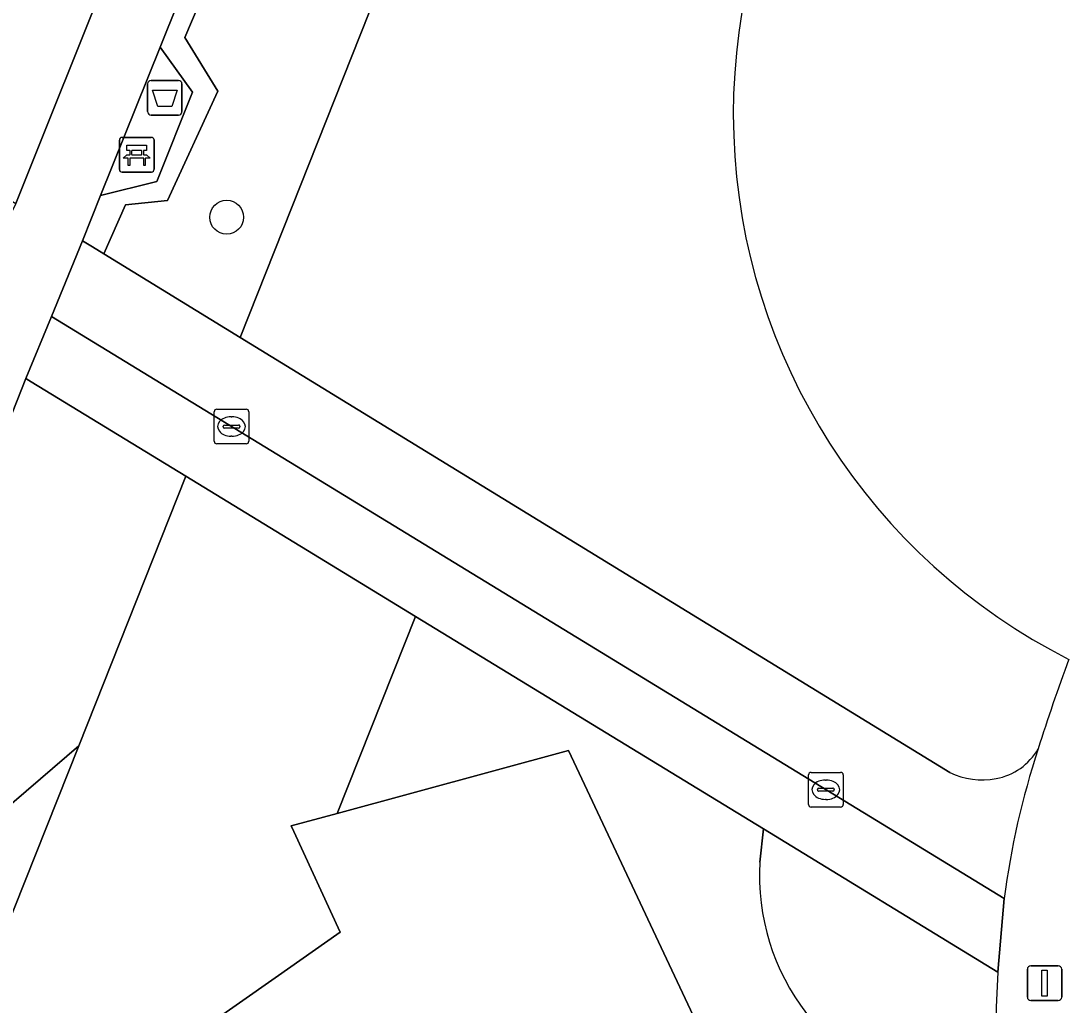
# Model space of a CAD drawing. Extents: x 159039 to 160102, y 381214 to 382524.
# Drawn here: x 159108.36 to 159138.4, y 381435.17 to 381463.56 of the extents above; entities that cross this region are included whole.
import ezdxf

# ---------------------------------------------------------------- set-up
doc = ezdxf.new("R2010")
doc.units = 0
for name, color, linetype in [('IMGEO_Afvalbak', 7, 'Continuous'), ('IMGEO_Bank', 7, 'Continuous'), ('IMGEO_Berm_groen', 7, 'Continuous'), ('IMGEO_Boom', 7, 'Continuous'), ('IMGEO_Erf', 7, 'Continuous'), ('IMGEO_Fietspad_gesloten', 7, 'Continuous'), ('IMGEO_Groenvoorziening', 7, 'Continuous'), ('IMGEO_Haag', 7, 'Continuous'), ('IMGEO_Kolk', 7, 'Continuous'), ('IMGEO_Lichtmast', 7, 'Continuous'), ('IMGEO_Pand', 7, 'Continuous'), ('IMGEO_Voetpad_gesloten', 7, 'Continuous'), ('IMGEO_Voetpad_open', 7, 'Continuous')]:
    doc.layers.add(name, color=color, linetype=linetype)

msp = doc.modelspace()

# ---------------------------------------------------------------- linework, layer by layer
at = {"layer": 'IMGEO_Afvalbak'}
for p, q in [((159112.115, 381461.842), (159112.905, 381461.842)), ((159112.905, 381461.842), (159112.115, 381461.842)), ((159112.015, 381460.942), (159112.015, 381461.742)), ((159112.015, 381461.742), (159112.015, 381460.942)), ((159113.005, 381461.742), (159113.005, 381460.942)), ((159113.005, 381460.942), (159113.005, 381461.742)), ((159112.905, 381460.842), (159112.115, 381460.842)), ((159112.115, 381460.842), (159112.905, 381460.842))]:
    msp.add_line(p, q, dxfattribs=at)
msp.add_lwpolyline([(159112.158, 381461.556), (159112.862, 381461.556), (159112.713, 381461.086), (159112.307, 381461.086), (159112.158, 381461.556)], dxfattribs=at)
for centre, start, end in [((159112.115, 381461.742), 90, 180), ((159112.115, 381461.742), 90, 180), ((159112.905, 381461.742), 0, 90), ((159112.905, 381461.742), 360, 90), ((159112.115, 381460.942), 180, 270), ((159112.115, 381460.942), 180, 270), ((159112.905, 381460.942), 270, 0), ((159112.905, 381460.942), 270, 0)]:
    msp.add_arc(centre, 0.1, start, end, dxfattribs=at)
at = {"layer": 'IMGEO_Bank'}
for p, q in [((159111.2, 381459.275), (159111.2, 381460.116)), ((159111.2, 381460.116), (159111.2, 381459.275)), ((159111.275, 381460.2), (159112.116, 381460.2)), ((159112.116, 381460.2), (159111.275, 381460.2)), ((159112.2, 381460.125), (159112.2, 381459.284)), ((159112.2, 381459.284), (159112.2, 381460.125)), ((159111.509, 381459.706), (159111.509, 381459.812)), ((159111.553, 381459.812), (159111.553, 381459.706)), ((159111.841, 381459.818), (159111.559, 381459.818)), ((159111.559, 381459.7), (159111.841, 381459.7)), ((159111.847, 381459.706), (159111.847, 381459.812)), ((159111.891, 381459.812), (159111.891, 381459.706)), ((159111.897, 381459.598), (159111.504, 381459.598)), ((159112.125, 381459.2), (159111.284, 381459.2)), ((159111.284, 381459.2), (159112.125, 381459.2))]:
    msp.add_line(p, q, dxfattribs=at)
for points in [[(159111.503, 381459.818), (159111.417, 381459.818), (159111.417, 381459.979), (159111.98, 381459.979), (159111.98, 381459.818), (159111.897, 381459.818)], [(159111.447, 381459.598), (159111.305, 381459.598), (159111.417, 381459.7), (159111.503, 381459.7)], [(159111.897, 381459.7), (159111.98, 381459.7), (159112.092, 381459.598), (159111.953, 381459.598)], [(159111.497, 381459.591), (159111.497, 381459.384), (159111.454, 381459.384), (159111.454, 381459.591)], [(159111.947, 381459.591), (159111.947, 381459.384), (159111.903, 381459.384), (159111.903, 381459.591)]]:
    msp.add_lwpolyline(points, dxfattribs=at)
for centre, radius, start, end in [((159111.278, 381460.122), 0.0779, 92.4484, 184.2845), ((159111.278, 381460.122), 0.0779, 92.4484, 184.2845), ((159112.122, 381460.122), 0.0779, 2.4484, 94.2845), ((159112.122, 381460.122), 0.0779, 2.4484, 94.2845), ((159111.502, 381459.811), 0.00671, 2.8957, 87.1043), ((159111.502, 381459.707), 0.00671, 272.8957, 357.1043), ((159111.559, 381459.811), 0.00671, 92.8957, 177.1043), ((159111.559, 381459.707), 0.00671, 182.8957, 267.1043), ((159111.841, 381459.811), 0.00671, 2.8957, 87.1043), ((159111.841, 381459.707), 0.00671, 272.8957, 357.1043), ((159111.898, 381459.811), 0.00671, 92.8957, 177.1043), ((159111.898, 381459.707), 0.00671, 182.8957, 267.1043), ((159111.447, 381459.591), 0.00671, 2.8957, 87.1043), ((159111.504, 381459.591), 0.00671, 92.8957, 177.1043), ((159111.896, 381459.591), 0.00671, 2.8957, 87.1043), ((159111.953, 381459.591), 0.00671, 92.8957, 177.1043), ((159111.278, 381459.278), 0.0779, 182.4484, 274.2845), ((159111.278, 381459.278), 0.0779, 182.4484, 274.2845), ((159112.122, 381459.278), 0.0779, 272.4484, 4.2845), ((159112.122, 381459.278), 0.0779, 272.4484, 4.2845)]:
    msp.add_arc(centre, radius, start, end, dxfattribs=at)
at = {"layer": 'IMGEO_Berm_groen'}
msp.add_lwpolyline([(159133.966, 381530.765), (159128.413, 381516.751), (159121.787, 381500), (159105.799, 381459.74), (159108.209, 381458.295), (159124.902, 381500), (159137.709, 381532.746)], dxfattribs=at)
at = {"layer": 'IMGEO_Boom'}
msp.add_circle((159114.294, 381457.895), 0.489, dxfattribs=at)
at = {"layer": 'IMGEO_Erf'}
msp.add_arc((159146.525, 381460.873), 17.616, 59.5746, 243.2284, dxfattribs=at)
at = {"layer": 'IMGEO_Fietspad_gesloten'}
for points in [[(159114.684, 381454.43), (159110.752, 381456.84), (159110.424, 381457.041), (159110.134, 381457.219), (159109.242, 381455.034), (159136.724, 381438.243)], [(159135.156, 381441.882), (159114.684, 381454.43)]]:
    msp.add_lwpolyline(points, dxfattribs=at)
for centre, radius, start, end in [((159136.164, 381443.456), 1.78, 280.485, 329.8465), ((159159.898, 381435.261), 23.365, 161.7904, 172.6664), ((159136.086, 381443.794), 2.126, 244.0568, 280.8892)]:
    msp.add_arc(centre, radius, start, end, dxfattribs=at)
at = {"layer": 'IMGEO_Groenvoorziening'}
for points in [[(159158.057, 381563.692), (159161.808, 381573.142), (159161.508, 381573.461), (159160.293, 381571.457), (159154.085, 381561.22), (159151.173, 381556.012), (159148.566, 381551.33), (159146.166, 381545.626), (159145.339, 381543.436), (159140.045, 381530.62), (159140.868, 381529.336), (159136.478, 381523.278), (159130.325, 381507.666), (159131.192, 381507.27), (159125.637, 381493.475), (159122.953, 381486.796), (159119.27, 381477.62), (159113.09, 381463.075), (159114.042, 381461.53), (159112.591, 381458.378), (159111.373, 381458.253), (159110.752, 381456.84), (159114.684, 381454.43)], [(159130.325, 381507.666), (159127.304, 381500), (159112.375, 381462.803), (159113.308, 381461.499), (159112.278, 381458.924), (159110.659, 381458.527), (159110.134, 381457.219), (159110.424, 381457.041), (159110.752, 381456.84), (159111.373, 381458.253), (159112.591, 381458.378), (159114.042, 381461.53), (159113.09, 381463.075), (159119.27, 381477.62), (159122.953, 381486.796), (159125.637, 381493.475), (159131.192, 381507.27)], [(159112.375, 381462.803), (159110.659, 381458.527), (159112.278, 381458.924), (159113.308, 381461.499)], [(159113.121, 381450.426), (159108.659, 381453.15), (159108.504, 381453.245), (159101.389, 381435.218), (159110.026, 381442.646)], [(159110.026, 381442.646), (159101.389, 381435.218), (159100.113, 381431.985), (159101.154, 381425.421), (159101.964, 381422.383)]]:
    msp.add_lwpolyline(points, close=True, dxfattribs=at)
for points in [[(159161.808, 381573.142), (159158.057, 381563.692), (159114.684, 381454.43), (159135.156, 381441.882)], [(159137.377, 381424.716), (159133.423, 381422.847), (159135.746, 381417.932), (159128.972, 381413.096), (159128.876, 381413.3), (159127.531, 381416.163), (159125.267, 381415.544), (159120.568, 381414.26), (159120.472, 381414.461), (159118.528, 381418.537), (159117.628, 381418.116), (159112.804, 381428.423), (159113.676, 381428.891), (159111.765, 381432.953), (159111.674, 381433.146), (159115.696, 381435.961), (159117.571, 381437.274), (159116.228, 381440.179), (159116.153, 381440.341), (159117.481, 381440.703), (159119.741, 381446.384), (159113.121, 381450.426), (159110.026, 381442.646), (159101.964, 381422.383)], [(159136.54, 381436.127), (159129.781, 381440.254), (159129.671, 381439.293)]]:
    msp.add_lwpolyline(points, dxfattribs=at)
for centre, radius, start, end in [((159146.525, 381460.873), 17.616, 59.5746, 243.2284), ((159186.224, 381427.344), 50.852, 159.5088, 162.5863), ((159136.164, 381443.456), 1.78, 280.485, 329.8465), ((159136.086, 381443.794), 2.126, 244.0568, 280.8892), ((159136.155, 381438.917), 6.495, 176.6826, 217.8127), ((159181.115, 381433.666), 44.643, 176.8399, 181.0063)]:
    msp.add_arc(centre, radius, start, end, dxfattribs=at)
at = {"layer": 'IMGEO_Haag'}
msp.add_lwpolyline([(159122.953, 381486.796), (159125.637, 381493.475), (159131.192, 381507.27), (159130.325, 381507.666), (159127.304, 381500), (159112.375, 381462.803), (159113.308, 381461.499), (159112.278, 381458.924), (159110.659, 381458.527), (159110.134, 381457.219), (159110.424, 381457.041), (159110.752, 381456.84), (159111.373, 381458.253), (159112.591, 381458.378), (159114.042, 381461.53), (159113.09, 381463.075), (159119.27, 381477.62)], close=True, dxfattribs=at)
at = {"layer": 'IMGEO_Kolk'}
for p, q in [((159113.933, 381451.434), (159113.933, 381452.286)), ((159114.008, 381452.36), (159114.86, 381452.36)), ((159114.934, 381452.286), (159114.934, 381451.434)), ((159114.192, 381451.854), (159114.192, 381451.866)), ((159114.235, 381451.903), (159114.633, 381451.903)), ((159114.421, 381452.14), (159114.446, 381452.14)), ((159114.676, 381451.866), (159114.676, 381451.854)), ((159114.63, 381451.817), (159114.232, 381451.817)), ((159114.444, 381451.58), (159114.419, 381451.58)), ((159114.86, 381451.36), (159114.008, 381451.36)), ((159131.078, 381440.959), (159131.078, 381441.811)), ((159131.153, 381441.885), (159132.005, 381441.885)), ((159131.566, 381441.665), (159131.591, 381441.665)), ((159132.079, 381441.811), (159132.079, 381440.959)), ((159131.337, 381441.379), (159131.337, 381441.391)), ((159131.775, 381441.342), (159131.377, 381441.342)), ((159131.38, 381441.428), (159131.778, 381441.428)), ((159131.821, 381441.391), (159131.821, 381441.379)), ((159131.589, 381441.105), (159131.564, 381441.105)), ((159132.005, 381440.885), (159131.153, 381440.885))]:
    msp.add_line(p, q, dxfattribs=at)
for points in [[(159113.933, 381451.434), (159113.933, 381452.286)], [(159114.008, 381452.36), (159114.86, 381452.36)], [(159114.934, 381452.286), (159114.934, 381451.434)], [(159114.86, 381451.36), (159114.008, 381451.36)], [(159131.078, 381440.959), (159131.078, 381441.811)], [(159131.153, 381441.885), (159132.005, 381441.885)], [(159132.079, 381441.811), (159132.079, 381440.959)], [(159132.005, 381440.885), (159131.153, 381440.885)]]:
    msp.add_lwpolyline(points, dxfattribs=at)
for centre, radius, start, end in [((159114.01, 381452.284), 0.0765, 91.552, 178.448), ((159114.01, 381452.284), 0.0765, 91.552, 178.448), ((159114.858, 381452.284), 0.0765, 1.552, 88.448), ((159114.858, 381452.284), 0.0765, 1.552, 88.448), ((159114.232, 381451.863), 0.0403, 85.8775, 175.7526), ((159114.229, 381451.853), 0.0366, 178.938, 274.7102), ((159114.633, 381451.86), 0.043, 264.8664, 352.4533), ((159114.637, 381451.865), 0.0386, 1.7309, 96.639), ((159114.01, 381451.436), 0.0765, 181.552, 268.448), ((159114.01, 381451.436), 0.0765, 181.552, 268.448), ((159114.858, 381451.436), 0.0765, 271.552, 358.448), ((159114.858, 381451.436), 0.0765, 271.552, 358.448), ((159131.155, 381441.809), 0.0765, 91.552, 178.448), ((159131.155, 381441.809), 0.0765, 91.552, 178.448), ((159132.003, 381441.809), 0.0765, 1.552, 88.448), ((159132.003, 381441.809), 0.0765, 1.552, 88.448), ((159131.377, 381441.388), 0.0403, 85.8775, 175.7526), ((159131.374, 381441.378), 0.0366, 178.938, 274.7102), ((159131.778, 381441.385), 0.043, 264.8664, 352.4533), ((159131.782, 381441.39), 0.0386, 1.7309, 96.639), ((159131.155, 381440.961), 0.0765, 181.552, 268.448), ((159131.155, 381440.961), 0.0765, 181.552, 268.448), ((159132.003, 381440.961), 0.0765, 271.552, 358.448), ((159132.003, 381440.961), 0.0765, 271.552, 358.448)]:
    msp.add_arc(centre, radius, start, end, dxfattribs=at)
for centre, major_axis, ratio, start_param, end_param in [((159114.42, 381451.86), (-0.387, 0.002), 0.722429, 4.712389, 7.853982), ((159114.445, 381451.86), (-0.39, 0.002), 0.717154, 1.570796, 4.712389), ((159131.565, 381441.385), (-0.387, 0.002), 0.722429, 4.712389, 7.853982), ((159131.59, 381441.385), (-0.39, 0.002), 0.717154, 1.570796, 4.712389)]:
    msp.add_ellipse(centre, major_axis=major_axis, ratio=ratio, start_param=start_param, end_param=end_param, dxfattribs=at)
at = {"layer": 'IMGEO_Lichtmast'}
for p, q in [((159137.491, 381436.305), (159138.281, 381436.305)), ((159138.281, 381436.305), (159137.491, 381436.305)), ((159137.391, 381435.405), (159137.391, 381436.205)), ((159137.391, 381436.205), (159137.391, 381435.405)), ((159138.381, 381436.205), (159138.381, 381435.405)), ((159138.381, 381435.405), (159138.381, 381436.205)), ((159138.281, 381435.305), (159137.491, 381435.305)), ((159137.491, 381435.305), (159138.281, 381435.305))]:
    msp.add_line(p, q, dxfattribs=at)
msp.add_lwpolyline([(159137.811, 381436.18), (159137.961, 381436.18), (159137.961, 381435.43), (159137.811, 381435.43), (159137.811, 381436.18)], dxfattribs=at)
for centre, start, end in [((159137.491, 381436.205), 90, 180), ((159137.491, 381436.205), 90, 180), ((159138.281, 381436.205), 0, 90), ((159138.281, 381436.205), 360, 90), ((159137.491, 381435.405), 180, 270), ((159137.491, 381435.405), 180, 270), ((159138.281, 381435.405), 270, 0), ((159138.281, 381435.405), 270, 0)]:
    msp.add_arc(centre, 0.1, start, end, dxfattribs=at)
at = {"layer": 'IMGEO_Pand'}
msp.add_lwpolyline([(159128.667, 381432.929), (159124.157, 381442.52), (159117.481, 381440.703), (159116.153, 381440.341), (159116.228, 381440.179), (159117.571, 381437.274), (159115.696, 381435.961), (159111.674, 381433.146)], dxfattribs=at)
at = {"layer": 'IMGEO_Voetpad_gesloten'}
for points in [[(159156.922, 381572.451), (159153.102, 381565.806), (159146.765, 381554.781), (159144.764, 381549.958), (159143.019, 381545.696), (159137.709, 381532.746), (159124.902, 381500), (159108.209, 381458.295), (159107.22, 381456.259), (159087.5, 381405.987), (159081.054, 381390.149), (159080.586, 381390.34), (159079.451, 381387.628), (159079.946, 381387.426), (159077.808, 381382.173)], [(159080.055, 381381.211), (159087.825, 381400.853), (159097.845, 381426.239), (159100.113, 381431.985), (159101.389, 381435.218), (159108.504, 381453.245), (159109.242, 381455.034), (159110.134, 381457.219), (159110.659, 381458.527), (159112.375, 381462.803), (159127.304, 381500), (159130.325, 381507.666), (159136.478, 381523.278)]]:
    msp.add_lwpolyline(points, dxfattribs=at)
at = {"layer": 'IMGEO_Voetpad_open'}
msp.add_lwpolyline([(159109.242, 381455.034), (159108.504, 381453.245), (159108.659, 381453.15), (159113.121, 381450.426), (159119.741, 381446.384), (159129.781, 381440.254), (159136.54, 381436.127), (159136.724, 381438.243)], close=True, dxfattribs=at)
for points in [[(159129.671, 381439.293), (159129.781, 381440.254), (159119.741, 381446.384), (159117.481, 381440.703), (159124.157, 381442.52), (159128.667, 381432.929), (159128.293, 381432.762), (159128.859, 381431.483), (159130.234, 381432.14), (159131.607, 381429.233), (159130.324, 381428.631), (159128.927, 381427.975), (159129.843, 381426.93), (159133.423, 381422.847), (159137.377, 381424.716)], [(159136.724, 381438.243), (159136.54, 381436.127)]]:
    msp.add_lwpolyline(points, dxfattribs=at)
for centre, radius, start, end in [((159186.224, 381427.344), 50.852, 159.5088, 162.5863), ((159159.898, 381435.261), 23.365, 161.7904, 172.6664), ((159136.155, 381438.917), 6.495, 176.6826, 217.8127), ((159181.115, 381433.666), 44.643, 176.8399, 181.0063)]:
    msp.add_arc(centre, radius, start, end, dxfattribs=at)

doc.saveas('drawing.dxf')
